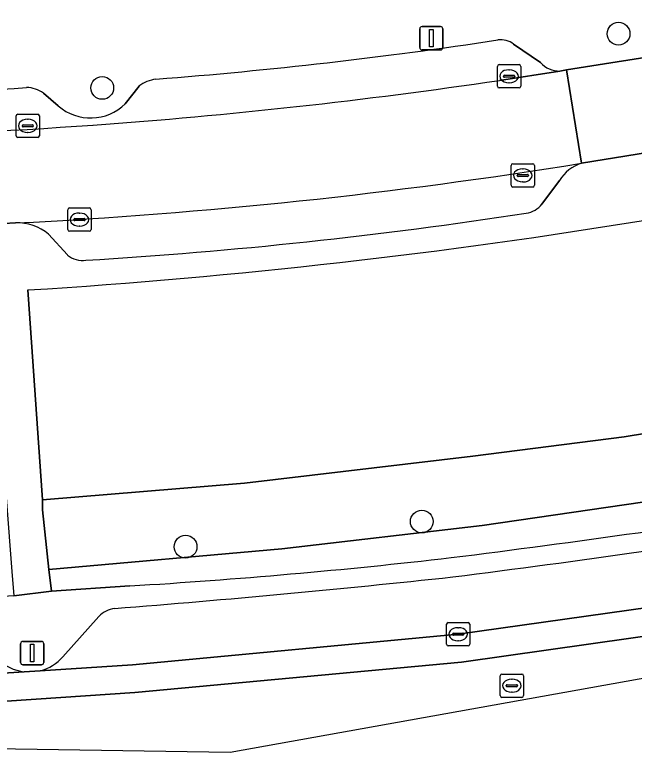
# Model space of a CAD drawing. Extents: x 158086 to 159499, y 382904 to 383981.
# Drawn here: x 159226.33 to 159252.9, y 382903.89 to 382935.52 of the extents above; entities that cross this region are included whole.
import ezdxf

# ---------------------------------------------------------------- set-up
doc = ezdxf.new("R2010")
doc.units = 0
for name, color, linetype in [('IMGEO_Berm_groen', 7, 'Continuous'), ('IMGEO_Boom', 7, 'Continuous'), ('IMGEO_Kolk', 7, 'Continuous'), ('IMGEO_Lichtmast', 7, 'Continuous'), ('IMGEO_Parkeervlak_open', 7, 'Continuous'), ('IMGEO_Rijbaan_lokaal_gesloten', 7, 'Continuous'), ('IMGEO_Rijbaan_lokaal_open', 7, 'Continuous'), ('IMGEO_Rioolput', 7, 'Continuous'), ('IMGEO_Voetpad_open', 7, 'Continuous')]:
    doc.layers.add(name, color=color, linetype=linetype)

msp = doc.modelspace()

# ---------------------------------------------------------------- linework, layer by layer
at = {"layer": 'IMGEO_Berm_groen'}
for points in [[(159226.899, 382923.714), (159227.515, 382914.71), (159236.188, 382915.426), (159245.969, 382916.591), (159252.461, 382917.415), (159258.919, 382918.474), (159273.891, 382921.364), (159286.676, 382924.524), (159284.496, 382933.286)], [(159281.634, 382918.738), (159287.723, 382920.324), (159287.402, 382921.612), (159274.536, 382918.433), (159259.446, 382915.52), (159246.37, 382913.618), (159237.791, 382912.605), (159227.799, 382911.723), (159227.902, 382910.789), (159231.263, 382911.021)]]:
    msp.add_lwpolyline(points, dxfattribs=at)
msp.add_lwpolyline([(159287.402, 382921.612), (159286.676, 382924.524), (159273.891, 382921.364), (159258.919, 382918.474), (159252.461, 382917.415), (159245.969, 382916.591), (159236.188, 382915.426), (159227.515, 382914.71), (159227.516, 382914.29), (159227.799, 382911.723), (159237.791, 382912.605), (159246.37, 382913.618), (159259.446, 382915.52), (159274.536, 382918.433)], close=True, dxfattribs=at)
for centre, radius, start, end in [((159210.155, 383190.041), 266.853, 273.59743, 279.36254), ((159182.037, 383415.397), 507.092, 277.13726, 278.96681), ((159216.282, 383160.068), 249.497, 273.44246, 276.61939)]:
    msp.add_arc(centre, radius, start, end, dxfattribs=at)
at = {"layer": 'IMGEO_Boom'}
for centre in [(159252.224, 382934.704), (159230.083, 382932.379), (159243.788, 382913.782), (159233.657, 382912.702)]:
    msp.add_circle(centre, 0.489, dxfattribs=at)
at = {"layer": 'IMGEO_Kolk'}
for p, q in [((159247.029, 382932.451), (159247.029, 382933.303)), ((159247.104, 382933.377), (159247.956, 382933.377)), ((159248.03, 382933.303), (159248.03, 382932.451)), ((159247.288, 382932.871), (159247.288, 382932.883)), ((159247.331, 382932.92), (159247.729, 382932.92)), ((159247.517, 382933.157), (159247.542, 382933.157)), ((159247.772, 382932.883), (159247.772, 382932.871)), ((159247.726, 382932.834), (159247.328, 382932.834)), ((159247.54, 382932.597), (159247.515, 382932.597)), ((159247.956, 382932.377), (159247.104, 382932.377)), ((159226.389, 382930.327), (159226.389, 382931.179)), ((159226.464, 382931.253), (159227.316, 382931.253)), ((159226.877, 382931.033), (159226.902, 382931.033)), ((159227.39, 382931.179), (159227.39, 382930.327)), ((159226.648, 382930.747), (159226.648, 382930.759)), ((159227.086, 382930.71), (159226.688, 382930.71)), ((159226.691, 382930.796), (159227.089, 382930.796)), ((159227.132, 382930.759), (159227.132, 382930.747)), ((159226.9, 382930.473), (159226.875, 382930.473)), ((159227.316, 382930.253), (159226.464, 382930.253)), ((159247.69, 382929.129), (159248.542, 382929.129)), ((159247.615, 382928.203), (159247.615, 382929.055)), ((159248.103, 382928.909), (159248.128, 382928.909)), ((159248.616, 382929.055), (159248.616, 382928.203)), ((159247.874, 382928.623), (159247.874, 382928.635)), ((159248.312, 382928.586), (159247.914, 382928.586)), ((159247.917, 382928.672), (159248.315, 382928.672)), ((159248.358, 382928.635), (159248.358, 382928.623)), ((159248.126, 382928.349), (159248.101, 382928.349)), ((159248.542, 382928.129), (159247.69, 382928.129)), ((159228.681, 382927.231), (159229.533, 382927.231)), ((159228.606, 382926.305), (159228.606, 382927.157)), ((159229.094, 382927.011), (159229.119, 382927.011)), ((159229.607, 382927.157), (159229.607, 382926.305)), ((159228.865, 382926.725), (159228.865, 382926.737)), ((159229.303, 382926.688), (159228.905, 382926.688)), ((159228.908, 382926.774), (159229.306, 382926.774)), ((159229.349, 382926.737), (159229.349, 382926.725)), ((159229.117, 382926.451), (159229.092, 382926.451)), ((159229.533, 382926.231), (159228.681, 382926.231)), ((159244.846, 382908.524), (159244.846, 382909.376)), ((159244.921, 382909.45), (159245.773, 382909.45)), ((159245.334, 382909.23), (159245.359, 382909.23)), ((159245.847, 382909.376), (159245.847, 382908.524)), ((159245.105, 382908.944), (159245.105, 382908.956)), ((159245.543, 382908.907), (159245.145, 382908.907)), ((159245.148, 382908.993), (159245.546, 382908.993)), ((159245.589, 382908.956), (159245.589, 382908.944)), ((159245.357, 382908.67), (159245.332, 382908.67)), ((159245.773, 382908.45), (159244.921, 382908.45))]:
    msp.add_line(p, q, dxfattribs=at)
for points in [[(159247.029, 382932.451), (159247.029, 382933.303)], [(159247.104, 382933.377), (159247.956, 382933.377)], [(159248.03, 382933.303), (159248.03, 382932.451)], [(159247.956, 382932.377), (159247.104, 382932.377)], [(159226.389, 382930.327), (159226.389, 382931.179)], [(159226.464, 382931.253), (159227.316, 382931.253)], [(159227.39, 382931.179), (159227.39, 382930.327)], [(159227.316, 382930.253), (159226.464, 382930.253)], [(159247.69, 382929.129), (159248.542, 382929.129)], [(159247.615, 382928.203), (159247.615, 382929.055)], [(159248.616, 382929.055), (159248.616, 382928.203)], [(159248.542, 382928.129), (159247.69, 382928.129)], [(159228.681, 382927.231), (159229.533, 382927.231)], [(159228.606, 382926.305), (159228.606, 382927.157)], [(159229.607, 382927.157), (159229.607, 382926.305)], [(159229.533, 382926.231), (159228.681, 382926.231)], [(159244.846, 382908.524), (159244.846, 382909.376)], [(159244.921, 382909.45), (159245.773, 382909.45)], [(159245.847, 382909.376), (159245.847, 382908.524)], [(159245.773, 382908.45), (159244.921, 382908.45)]]:
    msp.add_lwpolyline(points, dxfattribs=at)
for centre, radius, start, end in [((159247.106, 382933.301), 0.0765, 91.552, 178.448), ((159247.106, 382933.301), 0.0765, 91.552, 178.448), ((159247.954, 382933.301), 0.0765, 1.552, 88.448), ((159247.954, 382933.301), 0.0765, 1.552, 88.448), ((159247.328, 382932.88), 0.0403, 85.8775, 175.7526), ((159247.733, 382932.882), 0.0386, 1.7309, 96.639), ((159247.325, 382932.87), 0.0366, 178.938, 274.7102), ((159247.729, 382932.877), 0.043, 264.8664, 352.4533), ((159247.106, 382932.453), 0.0765, 181.552, 268.448), ((159247.106, 382932.453), 0.0765, 181.552, 268.448), ((159247.954, 382932.453), 0.0765, 271.552, 358.448), ((159247.954, 382932.453), 0.0765, 271.552, 358.448), ((159226.466, 382931.177), 0.0765, 91.552, 178.448), ((159226.466, 382931.177), 0.0765, 91.552, 178.448), ((159227.314, 382931.177), 0.0765, 1.552, 88.448), ((159227.314, 382931.177), 0.0765, 1.552, 88.448), ((159226.688, 382930.756), 0.0403, 85.8775, 175.7526), ((159226.685, 382930.746), 0.0366, 178.938, 274.7102), ((159227.089, 382930.753), 0.043, 264.8664, 352.4533), ((159227.093, 382930.758), 0.0386, 1.7309, 96.639), ((159226.466, 382930.329), 0.0765, 181.552, 268.448), ((159226.466, 382930.329), 0.0765, 181.552, 268.448), ((159227.314, 382930.329), 0.0765, 271.552, 358.448), ((159227.314, 382930.329), 0.0765, 271.552, 358.448), ((159247.692, 382929.053), 0.0765, 91.552, 178.448), ((159247.692, 382929.053), 0.0765, 91.552, 178.448), ((159248.54, 382929.053), 0.0765, 1.552, 88.448), ((159248.54, 382929.053), 0.0765, 1.552, 88.448), ((159247.914, 382928.632), 0.0403, 85.8775, 175.7526), ((159247.911, 382928.622), 0.0366, 178.938, 274.7102), ((159248.315, 382928.629), 0.043, 264.8664, 352.4533), ((159248.319, 382928.634), 0.0386, 1.7309, 96.639), ((159247.692, 382928.205), 0.0765, 181.552, 268.448), ((159247.692, 382928.205), 0.0765, 181.552, 268.448), ((159248.54, 382928.205), 0.0765, 271.552, 358.448), ((159248.54, 382928.205), 0.0765, 271.552, 358.448), ((159228.683, 382927.155), 0.0765, 91.552, 178.448), ((159228.683, 382927.155), 0.0765, 91.552, 178.448), ((159229.531, 382927.155), 0.0765, 1.552, 88.448), ((159229.531, 382927.155), 0.0765, 1.552, 88.448), ((159228.905, 382926.734), 0.0403, 85.8775, 175.7526), ((159228.902, 382926.724), 0.0366, 178.938, 274.7102), ((159229.306, 382926.731), 0.043, 264.8664, 352.4533), ((159229.31, 382926.736), 0.0386, 1.7309, 96.639), ((159228.683, 382926.307), 0.0765, 181.552, 268.448), ((159228.683, 382926.307), 0.0765, 181.552, 268.448), ((159229.531, 382926.307), 0.0765, 271.552, 358.448), ((159229.531, 382926.307), 0.0765, 271.552, 358.448), ((159244.923, 382909.374), 0.0765, 91.552, 178.448), ((159244.923, 382909.374), 0.0765, 91.552, 178.448), ((159245.771, 382909.374), 0.0765, 1.552, 88.448), ((159245.771, 382909.374), 0.0765, 1.552, 88.448), ((159245.145, 382908.953), 0.0403, 85.8775, 175.7526), ((159245.142, 382908.943), 0.0366, 178.938, 274.7102), ((159245.546, 382908.95), 0.043, 264.8664, 352.4533), ((159245.55, 382908.955), 0.0386, 1.7309, 96.639), ((159244.923, 382908.526), 0.0765, 181.552, 268.448), ((159244.923, 382908.526), 0.0765, 181.552, 268.448), ((159245.771, 382908.526), 0.0765, 271.552, 358.448), ((159245.771, 382908.526), 0.0765, 271.552, 358.448)]:
    msp.add_arc(centre, radius, start, end, dxfattribs=at)
for centre, major_axis, ratio, start_param, end_param in [((159247.516, 382932.877), (-0.387, 0.002), 0.722429, 4.712389, 7.853982), ((159247.541, 382932.877), (-0.39, 0.002), 0.717154, 1.570796, 4.712389), ((159226.876, 382930.753), (-0.387, 0.002), 0.722429, 4.712389, 7.853982), ((159226.901, 382930.753), (-0.39, 0.002), 0.717154, 1.570796, 4.712389), ((159248.102, 382928.629), (-0.387, 0.002), 0.722429, 4.712389, 7.853982), ((159248.127, 382928.629), (-0.39, 0.002), 0.717154, 1.570796, 4.712389), ((159229.093, 382926.731), (-0.387, 0.002), 0.722429, 4.712389, 7.853982), ((159229.118, 382926.731), (-0.39, 0.002), 0.717154, 1.570796, 4.712389), ((159245.333, 382908.95), (-0.387, 0.002), 0.722429, 4.712389, 7.853982), ((159245.358, 382908.95), (-0.39, 0.002), 0.717154, 1.570796, 4.712389)]:
    msp.add_ellipse(centre, major_axis=major_axis, ratio=ratio, start_param=start_param, end_param=end_param, dxfattribs=at)
at = {"layer": 'IMGEO_Lichtmast'}
for p, q in [((159243.699, 382934.111), (159243.699, 382934.911)), ((159243.699, 382934.911), (159243.699, 382934.111)), ((159243.799, 382935.011), (159244.589, 382935.011)), ((159244.589, 382935.011), (159243.799, 382935.011)), ((159244.689, 382934.911), (159244.689, 382934.111)), ((159244.689, 382934.111), (159244.689, 382934.911)), ((159244.589, 382934.011), (159243.799, 382934.011)), ((159243.799, 382934.011), (159244.589, 382934.011)), ((159226.583, 382907.742), (159226.583, 382908.542)), ((159226.583, 382908.542), (159226.583, 382907.742)), ((159226.683, 382908.642), (159227.473, 382908.642)), ((159227.473, 382908.642), (159226.683, 382908.642)), ((159227.573, 382908.542), (159227.573, 382907.742)), ((159227.573, 382907.742), (159227.573, 382908.542)), ((159227.473, 382907.642), (159226.683, 382907.642)), ((159226.683, 382907.642), (159227.473, 382907.642))]:
    msp.add_line(p, q, dxfattribs=at)
for points in [[(159244.119, 382934.886), (159244.269, 382934.886), (159244.269, 382934.136), (159244.119, 382934.136), (159244.119, 382934.886)], [(159227.003, 382908.517), (159227.153, 382908.517), (159227.153, 382907.767), (159227.003, 382907.767), (159227.003, 382908.517)]]:
    msp.add_lwpolyline(points, dxfattribs=at)
for centre, start, end in [((159243.799, 382934.911), 90, 180), ((159243.799, 382934.911), 90, 180), ((159244.589, 382934.911), 0, 90), ((159244.589, 382934.911), 360, 90), ((159243.799, 382934.111), 180, 270), ((159243.799, 382934.111), 180, 270), ((159244.589, 382934.111), 270, 0), ((159244.589, 382934.111), 270, 0), ((159226.683, 382908.542), 90, 180), ((159226.683, 382908.542), 90, 180), ((159227.473, 382908.542), 0, 90), ((159227.473, 382908.542), 360, 90), ((159226.683, 382907.742), 180, 270), ((159226.683, 382907.742), 180, 270), ((159227.473, 382907.742), 270, 0), ((159227.473, 382907.742), 270, 0)]:
    msp.add_arc(centre, 0.1, start, end, dxfattribs=at)
at = {"layer": 'IMGEO_Parkeervlak_open'}
for points in [[(159248.873, 382933.467), (159247.724, 382934.259)], [(159247.119, 382932.704), (159249.712, 382933.104)], [(159231.66, 382932.449), (159231.07, 382931.702)], [(159228.198, 382931.613), (159227.566, 382932.156)], [(159248.94, 382927.399), (159249.686, 382928.415)], [(159227.785, 382926.102), (159228.589, 382925.214)], [(159227.425, 382907.384), (159229.404, 382907.513), (159231.383, 382907.639), (159245.347, 382908.949), (159261.72, 382911.256), (159282.31, 382915.49), (159288.738, 382917.153)], [(159229.942, 382909.709), (159228.397, 382907.984)], [(159182.487, 382907.391), (159183.519, 382907.277), (159183.897, 382907.225), (159187.431, 382906.922), (159194.172, 382906.423), (159203.014, 382906.163), (159222.717, 382907.061), (159224.726, 382907.201), (159226.735, 382907.338)]]:
    msp.add_lwpolyline(points, dxfattribs=at)
for centre, radius, start, end in [((159216.909, 383132.657), 200.499, 274.42742, 278.64568), ((159247.159, 382933.482), 0.961, 54.0077, 96.6055), ((159249.689, 382934.202), 1.098, 222.0034, 271.2044), ((159212.627, 383165.399), 235.238, 274.15881, 278.43138), ((159232.555, 382931.343), 1.423, 96.7932, 128.9939), ((159209.176, 383200.289), 268.476, 270.11664, 273.77189), ((159226.832, 382931.144), 1.251, 54.0633, 89.7291), ((159229.586, 382933.194), 2.104, 228.7157, 314.8342), ((159206.355, 383279.013), 349.013, 270.12103, 273.8332), ((159215.247, 383148.308), 221.999, 272.87183, 279.17101), ((159251.232, 382927.397), 1.851, 108.9646, 146.6171), ((159248.126, 382928.028), 1.029, 277.9462, 322.3119), ((159217.124, 383128.971), 204.349, 273.44016, 278.76642), ((159226.458, 382924.542), 2.048, 49.62, 92.4686), ((159229.235, 382925.981), 1.003, 229.9218, 278.6817), ((159175.29, 383462.964), 555.958, 277.21588, 278.89295), ((159192.397, 383397.965), 489.405, 274.47888, 276.18481), ((159230.774, 382908.919), 1.147, 97.9539, 136.463), ((159226.957, 382909.238), 1.913, 224.637, 263.3246), ((159226.951, 382909.24), 1.915, 284.3382, 319.0345)]:
    msp.add_arc(centre, radius, start, end, dxfattribs=at)
at = {"layer": 'IMGEO_Rijbaan_lokaal_gesloten'}
for points in [[(159182.177, 382904.717), (159235.574, 382903.887), (159298.955, 382915.255), (159487.584, 382982.952), (159486.093, 382987.076), (159481.745, 382985.714), (159481.616, 382985.674), (159478.778, 382984.754), (159459.079, 382978.41)], [(159261.72, 382911.256), (159245.347, 382908.949), (159231.383, 382907.639), (159229.404, 382907.513), (159227.425, 382907.384), (159226.735, 382907.338), (159224.726, 382907.201), (159222.717, 382907.061), (159203.014, 382906.163), (159194.172, 382906.423), (159187.431, 382906.922), (159183.897, 382907.225), (159183.519, 382907.277), (159182.487, 382907.391), (159182.349, 382906.198), (159182.374, 382906.196), (159187.33, 382905.726), (159194.11, 382905.224), (159203.024, 382904.963), (159222.785, 382905.863), (159231.478, 382906.443), (159245.487, 382907.757), (159261.925, 382910.075)], [(159261.925, 382910.075), (159245.487, 382907.757), (159231.478, 382906.443), (159222.785, 382905.863), (159203.024, 382904.963), (159194.11, 382905.224), (159187.33, 382905.726), (159182.374, 382906.196), (159182.349, 382906.198), (159182.177, 382904.717)]]:
    msp.add_lwpolyline(points, dxfattribs=at)
at = {"layer": 'IMGEO_Rijbaan_lokaal_open'}
msp.add_lwpolyline([(159249.998, 382933.148), (159250.63, 382929.147), (159255.416, 382929.924), (159254.795, 382933.919)], close=True, dxfattribs=at)
for points in [[(159250.63, 382929.147), (159249.998, 382933.148), (159249.712, 382933.104), (159247.119, 382932.704)], [(159225.047, 382926.522), (159225.344, 382926.54), (159226.37, 382926.588)]]:
    msp.add_lwpolyline(points, dxfattribs=at)
for centre, radius, start, end in [((159212.627, 383165.399), 235.238, 274.15881, 278.43138), ((159206.355, 383279.013), 349.013, 270.12103, 273.8332), ((159215.247, 383148.308), 221.999, 272.87183, 279.17101)]:
    msp.add_arc(centre, radius, start, end, dxfattribs=at)
at = {"layer": 'IMGEO_Rioolput'}
for p, q in [((159247.148, 382906.316), (159247.148, 382907.168)), ((159247.223, 382907.242), (159248.075, 382907.242)), ((159247.636, 382907.022), (159247.661, 382907.022)), ((159248.149, 382907.168), (159248.149, 382906.316)), ((159247.407, 382906.736), (159247.407, 382906.748)), ((159247.845, 382906.699), (159247.447, 382906.699)), ((159247.45, 382906.785), (159247.848, 382906.785)), ((159247.891, 382906.748), (159247.891, 382906.736)), ((159247.659, 382906.462), (159247.634, 382906.462)), ((159248.075, 382906.242), (159247.223, 382906.242))]:
    msp.add_line(p, q, dxfattribs=at)
for points in [[(159247.148, 382906.316), (159247.148, 382907.168)], [(159247.223, 382907.242), (159248.075, 382907.242)], [(159248.149, 382907.168), (159248.149, 382906.316)], [(159248.075, 382906.242), (159247.223, 382906.242)]]:
    msp.add_lwpolyline(points, dxfattribs=at)
for centre, radius, start, end in [((159247.225, 382907.166), 0.0765, 91.552, 178.448), ((159247.225, 382907.166), 0.0765, 91.552, 178.448), ((159248.073, 382907.166), 0.0765, 1.552, 88.448), ((159248.073, 382907.166), 0.0765, 1.552, 88.448), ((159247.447, 382906.745), 0.0403, 85.8775, 175.7526), ((159247.444, 382906.735), 0.0366, 178.938, 274.7102), ((159247.848, 382906.742), 0.043, 264.8664, 352.4533), ((159247.852, 382906.747), 0.0386, 1.7309, 96.639), ((159247.225, 382906.318), 0.0765, 181.552, 268.448), ((159247.225, 382906.318), 0.0765, 181.552, 268.448), ((159248.073, 382906.318), 0.0765, 271.552, 358.448), ((159248.073, 382906.318), 0.0765, 271.552, 358.448)]:
    msp.add_arc(centre, radius, start, end, dxfattribs=at)
for centre, major_axis, ratio, start_param, end_param in [((159247.635, 382906.742), (-0.387, 0.002), 0.722429, 4.712389, 7.853982), ((159247.66, 382906.742), (-0.39, 0.002), 0.717154, 1.570796, 4.712389)]:
    msp.add_ellipse(centre, major_axis=major_axis, ratio=ratio, start_param=start_param, end_param=end_param, dxfattribs=at)
at = {"layer": 'IMGEO_Voetpad_open'}
for points in [[(159247.724, 382934.259), (159248.873, 382933.467)], [(159249.712, 382933.104), (159249.998, 382933.148), (159254.795, 382933.919)], [(159231.07, 382931.702), (159231.66, 382932.449)], [(159227.566, 382932.156), (159228.198, 382931.613)], [(159257.556, 382928.784), (159256.419, 382929.521), (159255.416, 382929.924), (159250.63, 382929.147)], [(159249.686, 382928.415), (159248.94, 382927.399)], [(159226.37, 382926.588), (159225.344, 382926.54), (159225.047, 382926.522)], [(159228.589, 382925.214), (159227.785, 382926.102)], [(159225.306, 382923.705), (159225.984, 382914.628), (159226.213, 382911.635), (159226.293, 382910.592), (159227.902, 382910.789), (159227.799, 382911.723), (159227.516, 382914.29), (159227.515, 382914.71), (159226.899, 382923.714)], [(159231.263, 382911.021), (159227.902, 382910.789), (159226.293, 382910.592), (159222.375, 382910.359)], [(159228.397, 382907.984), (159229.942, 382909.709)], [(159226.735, 382907.338), (159227.425, 382907.384)]]:
    msp.add_lwpolyline(points, dxfattribs=at)
for centre, radius, start, end in [((159216.909, 383132.657), 200.499, 274.42742, 278.64568), ((159247.159, 382933.482), 0.961, 54.0077, 96.6055), ((159249.689, 382934.202), 1.098, 222.0034, 271.2044), ((159232.555, 382931.343), 1.423, 96.7932, 128.9939), ((159209.176, 383200.289), 268.476, 270.11664, 273.77189), ((159226.832, 382931.144), 1.251, 54.0633, 89.7291), ((159229.586, 382933.194), 2.104, 228.7157, 314.8342), ((159251.232, 382927.397), 1.851, 108.9646, 146.6171), ((159248.126, 382928.028), 1.029, 277.9462, 322.3119), ((159217.124, 383128.971), 204.349, 273.44016, 278.76642), ((159226.458, 382924.542), 2.048, 49.62, 92.4686), ((159210.155, 383190.041), 266.853, 273.59743, 279.36254), ((159229.235, 382925.981), 1.003, 229.9218, 278.6817), ((159182.037, 383415.397), 507.092, 277.13726, 278.96681), ((159175.29, 383462.964), 555.958, 277.21588, 278.89295), ((159216.282, 383160.068), 249.497, 273.44246, 276.61939), ((159192.397, 383397.965), 489.405, 274.47888, 276.18481), ((159230.774, 382908.919), 1.147, 97.9539, 136.463), ((159226.957, 382909.238), 1.913, 224.637, 263.3246), ((159226.951, 382909.24), 1.915, 284.3382, 319.0345)]:
    msp.add_arc(centre, radius, start, end, dxfattribs=at)

doc.saveas('drawing.dxf')
